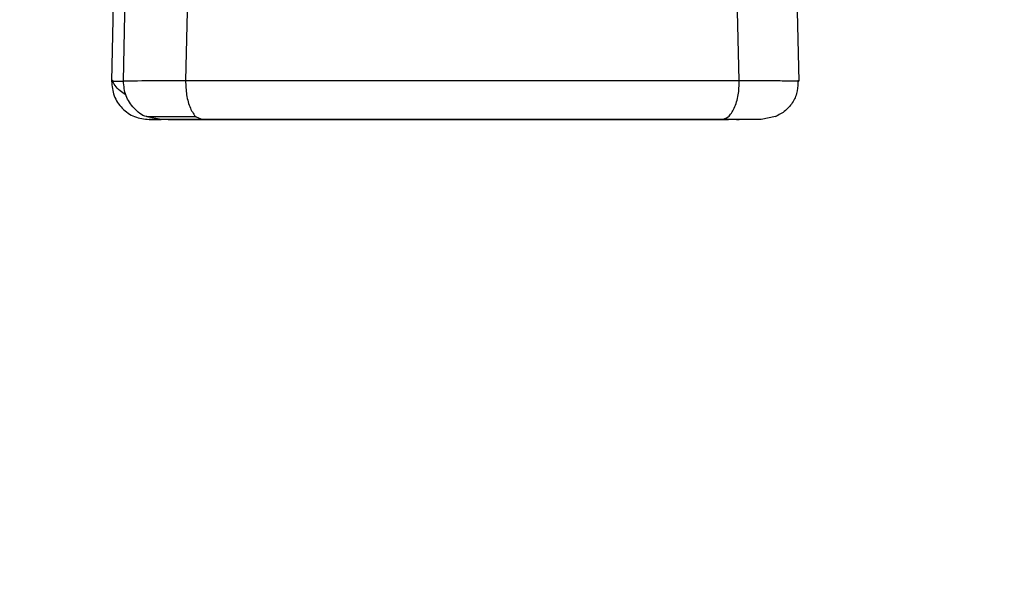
# Model space of a CAD drawing. Header units: inches. Extents: x 170 to 288, y 234 to 248.
# Tile 325 of 480: x 235.409 to 235.4433, y 243.812 to 243.8312. Entities that reach past the tile are written whole.
import ezdxf

# ---------------------------------------------------------------- set-up
doc = ezdxf.new("R2010")
doc.units = ezdxf.units.IN
doc.header["$LTSCALE"] = 0.25
doc.header["$MEASUREMENT"] = 0
doc.layers.add('ANNOTATIONS', color=1, linetype='Continuous')
doc.layers.add('STANDARD Z GUIDE MOTOR LH', color=7, linetype='Continuous')
doc.styles.add('ARIAL', font='arial.ttf', dxfattribs={"height": 0.09375})
doc.dimstyles.new('STANDARD$0', dxfattribs={"dimtxt": 0.09375, "dimasz": 0.09375, "dimexe": 0.03125, "dimexo": 0.046875, "dimgap": 0.09, "dimtad": 0, "dimtih": 1, "dimtoh": 1, "dimdec": 4, "dimzin": 0, "dimdsep": 46, "dimtxsty": 'ARIAL', "dimcen": 0.09, "dimadec": 0, "dimazin": 0, "dimtfac": 1, "dimtdec": 4, "dimtofl": 0, "dimtmove": 0, "dimatfit": 1, "dimfxl": 1, "dimtolj": 1, "dimtzin": 0, "dimarcsym": 0})

# ---------------------------------------------------------------- blocks, each defined once
blk = doc.blocks.new('*D42')
at = {"layer": 'ANNOTATIONS', "color": 0, "lineweight": -2, "transparency": 16777216}
for p, q in [((234.726904, 244.143778), (236.441841, 244.143778)), ((236.410591, 244.050028), (236.410591, 242.280117)), ((236.410591, 240.233194), (236.410591, 242.003105)), ((235.133154, 240.139444), (236.441841, 240.139444))]:
    blk.add_line(p, q, dxfattribs=at)
at = {"layer": 'ANNOTATIONS', "color": 0, "transparency": 16777216}
for points in [[(236.394966, 244.050028), (236.426216, 244.050028), (236.410591, 244.143778)], [(236.394966, 240.233194), (236.426216, 240.233194), (236.410591, 240.139444)]]:
    blk.add_solid(points, dxfattribs=at)
at = {"layer": 'defpoints', "color": 0, "transparency": 16777216}
for p in [(234.680029, 244.143778), (236.410591, 244.143778), (235.086279, 240.139444)]:
    blk.add_point(p, dxfattribs=at)
at = {"layer": 'ANNOTATIONS', "color": 0, "transparency": 16777216, "insert": (236.410591, 242.141611), "char_height": 0.09375, "attachment_point": 5, "style": 'ARIAL'}
blk.add_mtext('\\A1;OPENING HEIGHT', dxfattribs=at)

msp = doc.modelspace()

# ---------------------------------------------------------------- linework, layer by layer
at = {"layer": 'STANDARD Z GUIDE MOTOR LH'}
for p, q in [((235.412594, 243.829103), (235.414959, 243.937195)), ((235.417347, 243.937238), (235.414763, 243.829118)), ((235.434081, 243.829117), (235.431426, 243.937237)), ((235.433715, 243.937195), (235.436155, 243.829103)), ((235.412241, 243.831788), (235.412181, 243.829102)), ((235.412232, 243.829105), (235.412181, 243.829102)), ((235.412181, 243.829102), (235.412594, 243.829103)), ((235.436084, 243.829107), (235.436155, 243.829103)), ((235.413906, 243.827761), (235.413416, 243.82786)), ((235.415131, 243.827857), (235.415352, 243.827761)), ((235.435342, 243.827862), (235.434843, 243.827761)), ((235.413493, 243.827761), (235.413906, 243.827761)), ((235.414157, 243.827761), (235.414525, 243.827761)), ((235.414257, 243.827761), (235.414157, 243.827761)), ((235.434178, 243.827761), (235.43381, 243.827761)), ((235.433988, 243.827761), (235.434079, 243.827761)), ((235.434843, 243.827761), (235.434429, 243.827761))]:
    msp.add_line(p, q, dxfattribs=at)
for points, knots in [([(235.412181, 243.829102), (235.412197, 243.828928), (235.41223, 243.828578), (235.412532, 243.828134), (235.41297, 243.827822), (235.413318, 243.827781), (235.413493, 243.827761)], [0, 0, 0, 0, 0.249997, 0.5000097, 0.7499942, 1, 1, 1, 1]), ([(235.41268, 243.828623), (235.412607, 243.828669), (235.412333, 243.82884), (235.412264, 243.829008), (235.412214, 243.829131)], [0, 0, 0, 0, 0.266404, 1, 1, 1, 1]), ([(235.412594, 243.829103), (235.412631, 243.829106), (235.412702, 243.829112), (235.413189, 243.829117), (235.413874, 243.829119), (235.41447, 243.829118), (235.414763, 243.829118)], [0, 0, 0, 0, 0.26199, 0.516015, 0.762044, 1, 1, 1, 1]), ([(235.413416, 243.82786), (235.41341, 243.827861), (235.413234, 243.827896), (235.412949, 243.828146), (235.412643, 243.828576), (235.41261, 243.828927), (235.412594, 243.829103)], [0, 0, 0, 0, 0.012349, 0.341582, 0.670786, 1, 1, 1, 1]), ([(235.414763, 243.829118), (235.416311, 243.829118), (235.419407, 243.829117), (235.424457, 243.829117), (235.429492, 243.829117), (235.432552, 243.829117), (235.434081, 243.829117)], [0, 0, 0, 0, 0.250008, 0.5, 0.74999, 1, 1, 1, 1]), ([(235.414763, 243.829118), (235.414769, 243.828949), (235.414778, 243.828689), (235.414849, 243.828373), (235.414925, 243.828153), (235.415022, 243.827984), (235.415092, 243.827875), (235.415131, 243.827857), (235.415131, 243.827857)], [0, 0, 0, 0, 0.313917, 0.483425, 0.65678, 0.830036, 0.999552, 1, 1, 1, 1]), ([(235.433461, 243.827761), (235.43354, 243.827779), (235.433663, 243.827808), (235.43381, 243.827977), (235.433911, 243.828154), (235.433991, 243.828372), (235.434066, 243.828688), (235.434075, 243.828948), (235.434081, 243.829117)], [0, 0, 0, 0, 0.238852, 0.368005, 0.499893, 0.631888, 0.760955, 1, 1, 1, 1]), ([(235.434081, 243.829117), (235.43437, 243.829118), (235.434957, 243.829119), (235.435612, 243.829116), (235.436019, 243.829112), (235.436067, 243.829108), (235.436084, 243.829107)], [0, 0, 0, 0, 0.272689, 0.554678, 0.845888, 1, 1, 1, 1]), ([(235.436122, 243.829131), (235.436123, 243.829006), (235.436124, 243.828748), (235.435972, 243.828375), (235.43571, 243.828051), (235.435462, 243.827922), (235.435339, 243.827858)], [0, 0, 0, 0, 0.235849, 0.488116, 0.746863, 1, 1, 1, 1]), ([(235.415131, 243.827857), (235.414888, 243.827857), (235.414402, 243.827857), (235.413861, 243.827857), (235.413494, 243.827857), (235.413442, 243.827857), (235.413416, 243.827857)], [0, 0, 0, 0, 0.249994, 0.500004, 0.750095, 1, 1, 1, 1]), ([(235.414875, 243.827761), (235.414673, 243.827761), (235.41427, 243.827761), (235.41383, 243.827761), (235.413539, 243.827761), (235.413508, 243.827761), (235.413493, 243.827761)], [0, 0, 0, 0, 0.249975, 0.499956, 0.750035, 1, 1, 1, 1]), ([(235.415352, 243.827761), (235.415147, 243.827761), (235.414737, 243.827761), (235.414281, 243.827761), (235.413973, 243.827761), (235.413928, 243.827761), (235.413906, 243.827761)], [0, 0, 0, 0, 0.249998, 0.500022, 0.750081, 1, 1, 1, 1]), ([(235.414631, 243.827761), (235.414527, 243.827761), (235.4143, 243.827761), (235.414272, 243.827761), (235.414257, 243.827761)], [0, 0, 0, 0, 0.458401, 1, 1, 1, 1]), ([(235.414525, 243.827761), (235.414575, 243.827761), (235.414674, 243.827761), (235.415351, 243.827761), (235.4163, 243.827761), (235.417108, 243.827761), (235.417505, 243.827761)], [0, 0, 0, 0, 0.261138, 0.51491, 0.76121, 1, 1, 1, 1]), ([(235.41702, 243.827761), (235.416635, 243.827761), (235.415851, 243.827761), (235.415124, 243.827761), (235.414905, 243.827761), (235.414874, 243.827761)], [0, 0, 0, 0, 0.455583, 0.925479, 1, 1, 1, 1]), ([(235.432983, 243.827761), (235.431532, 243.827761), (235.42863, 243.827761), (235.423896, 243.827761), (235.419176, 243.827761), (235.416309, 243.827761), (235.414875, 243.827761)], [0, 0, 0, 0, 0.2500069, 0.4999979, 0.7499908, 1, 1, 1, 1]), ([(235.415352, 243.827761), (235.416803, 243.827761), (235.419705, 243.827761), (235.424439, 243.827761), (235.429159, 243.827761), (235.432027, 243.827761), (235.433461, 243.827761)], [0, 0, 0, 0, 0.250007, 0.500003, 0.749996, 1, 1, 1, 1]), ([(235.43083, 243.827761), (235.429704, 243.827761), (235.427453, 243.827761), (235.423906, 243.827761), (235.420367, 243.827761), (235.418136, 243.827761), (235.41702, 243.827761)], [0, 0, 0, 0, 0.249987, 0.500001, 0.750012, 1, 1, 1, 1]), ([(235.417505, 243.827761), (235.418631, 243.827761), (235.420882, 243.827761), (235.424429, 243.827761), (235.427968, 243.827761), (235.430199, 243.827761), (235.431315, 243.827761)], [0, 0, 0, 0, 0.249987, 0.5, 0.750007, 1, 1, 1, 1]), ([(235.43381, 243.827761), (235.43376, 243.827761), (235.433662, 243.827761), (235.432984, 243.827761), (235.432036, 243.827761), (235.431228, 243.827761), (235.43083, 243.827761)], [0, 0, 0, 0, 0.261149, 0.514887, 0.761228, 1, 1, 1, 1]), ([(235.431315, 243.827761), (235.431704, 243.827761), (235.432494, 243.827761), (235.433322, 243.827761), (235.433602, 243.827761), (235.433705, 243.827761)], [0, 0, 0, 0, 0.381376, 0.774781, 1, 1, 1, 1]), ([(235.434429, 243.827761), (235.434407, 243.827761), (235.434363, 243.827761), (235.434054, 243.827761), (235.433598, 243.827761), (235.433188, 243.827761), (235.432983, 243.827761)], [0, 0, 0, 0, 0.249998, 0.500038, 0.750031, 1, 1, 1, 1]), ([(235.434843, 243.827761), (235.434827, 243.827761), (235.434796, 243.827761), (235.434505, 243.827761), (235.434065, 243.827761), (235.433662, 243.827761), (235.433461, 243.827761)], [0, 0, 0, 0, 0.249943, 0.500001, 0.750046, 1, 1, 1, 1])]:
    msp.add_open_spline(points, degree=3, knots=knots, dxfattribs=at)

# ---------------------------------------------------------------- dimensions: what is measured, and where the dimension line sits
at = {"layer": 'ANNOTATIONS'}
dim = msp.add_linear_dim(base=(236.410591, 244.143778), p1=(235.086279, 240.139444), p2=(234.680029, 244.143778), angle=90, text='OPENING HEIGHT', dimstyle='STANDARD$0', dxfattribs=at)
dim.commit()
dim.dimension.update_dxf_attribs({"geometry": '*D42', "text_midpoint": (236.410591, 242.141611)})

doc.saveas('drawing.dxf')
